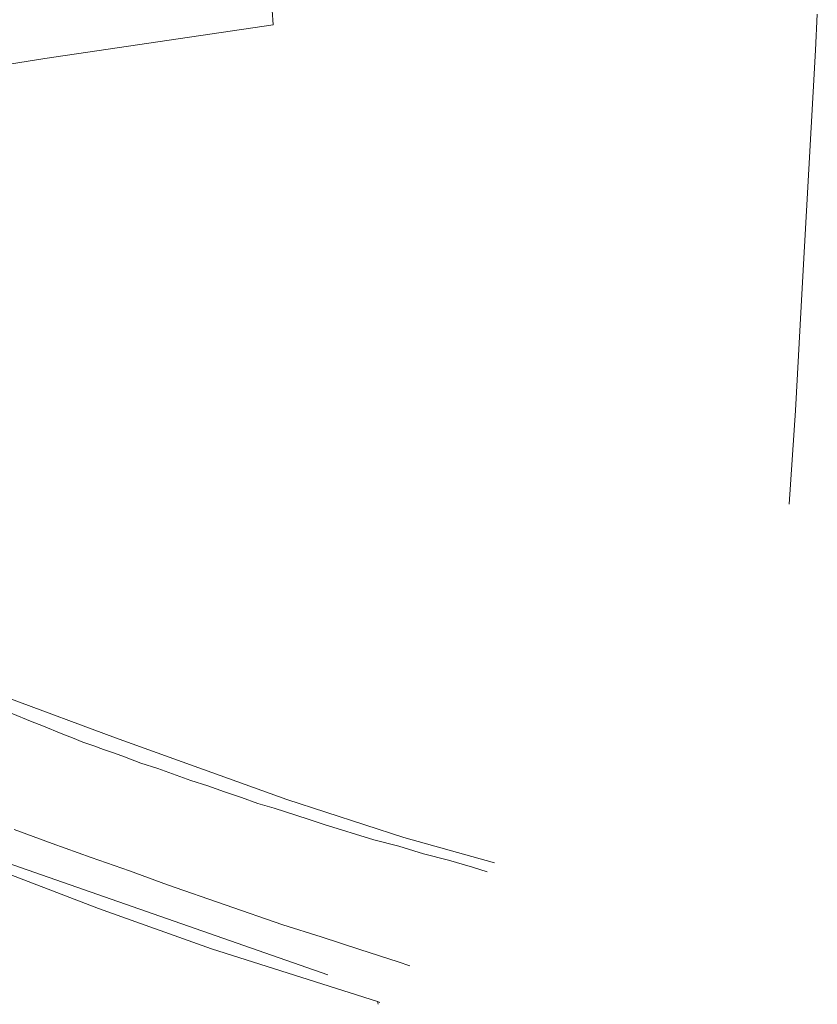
# Model space of a CAD drawing. Header units: metres. Extents: x -740 to 758, y -633 to 854.
# Tile 379 of 656: x 317 to 357, y -446 to -397. Entities that reach past the tile are written whole.
import ezdxf

# ---------------------------------------------------------------- set-up
doc = ezdxf.new("R2010")
doc.units = ezdxf.units.M
doc.header["$MEASUREMENT"] = 0
doc.layers.add('Grundkarte.LOVION', color=7, linetype='Continuous')
doc.layers.add('Strom.LOVION', color=7, linetype='Continuous')

msp = doc.modelspace()

# ---------------------------------------------------------------- linework, layer by layer
at = {"layer": 'Grundkarte.LOVION', "color": 8, "linetype": 'Continuous', "lineweight": 18}
msp.add_lwpolyline([(300.394, -390.533), (311.589, -389.557), (319.765, -388.846), (329.145, -388.047), (329.166, -390.38), (329.293, -396.515), (329.335, -397.25), (317.884, -398.931), (316.517, -399.154), (308.286, -400.52), (301.561, -401.562), (300.79, -395.489)], close=True, dxfattribs=at)
at = {"layer": 'Grundkarte.LOVION', "color": 253, "linetype": 'Continuous', "lineweight": 18}
for points in [[(340.45, -439.285), (335.893, -438.017), (330.031, -436.107), (321.424, -433.018), (316.025, -431.004), (313.032, -429.405), (310.145, -427.086), (308.598, -425.169), (305.757, -419.387), (304.598, -416.604), (303.838, -413.664), (302.572, -407.67), (301.561, -401.562), (300.79, -395.489)], [(356.651, -396.707), (356.562, -398.519), (355.898, -410.465), (355.551, -416.588), (355.242, -421.288)], [(314.927, -439.416), (320.577, -441.583), (326.242, -443.601), (334.569, -446.244), (334.613, -446.388), (334.569, -446.244), (334.692, -446.292)]]:
    msp.add_lwpolyline(points, dxfattribs=at)
at = {"layer": 'Grundkarte.LOVION', "color": 8, "linetype": 'Continuous', "lineweight": 18}
for points in [[(316.025, -431.004), (321.424, -433.018), (330.031, -436.107), (335.893, -438.017), (340.45, -439.285)], [(316.025, -431.004), (321.424, -433.018), (330.031, -436.107), (335.893, -438.017), (340.45, -439.285)], [(340.08, -439.735), (339.349, -439.511), (338.132, -439.157), (336.889, -438.836), (335.64, -438.455), (334.397, -438.133), (331.899, -437.373), (331.103, -437.096), (329.395, -436.554), (328.573, -436.309), (327.745, -436.005), (326.891, -435.734), (326.064, -435.431), (325.21, -435.16), (323.554, -434.553), (322.7, -434.282), (321.873, -433.979), (321.381, -433.79), (320.831, -433.608), (320.34, -433.419), (319.79, -433.237), (319.267, -433.022), (318.775, -432.833), (317.729, -432.404), (317.237, -432.215), (316.19, -431.786)], [(336.197, -444.46), (335.615, -444.251), (333.694, -443.64), (331.74, -443.004), (329.818, -442.394), (324.036, -440.388), (322.135, -439.687), (320.208, -439.018), (318.248, -438.323), (316.347, -437.622)], [(334.692, -446.292), (334.569, -446.244), (326.242, -443.601), (320.577, -441.583), (314.927, -439.416)], [(334.692, -446.292), (334.569, -446.244), (326.242, -443.601), (320.577, -441.583), (314.927, -439.416)]]:
    msp.add_lwpolyline(points, dxfattribs=at)
at = {"layer": 'Strom.LOVION', "color": 150, "linetype": 'Continuous', "lineweight": 18}
msp.add_lwpolyline([(332.088, -444.906), (315.244, -439.031), (303.585, -433.757), (303.179, -433.531), (301.361, -432.467), (297.992, -432.176), (291.684, -432.645), (285.193, -433.368), (278.646, -433.964), (275.27, -434.205), (269.276, -434.717)], dxfattribs=at)

doc.saveas('drawing.dxf')
